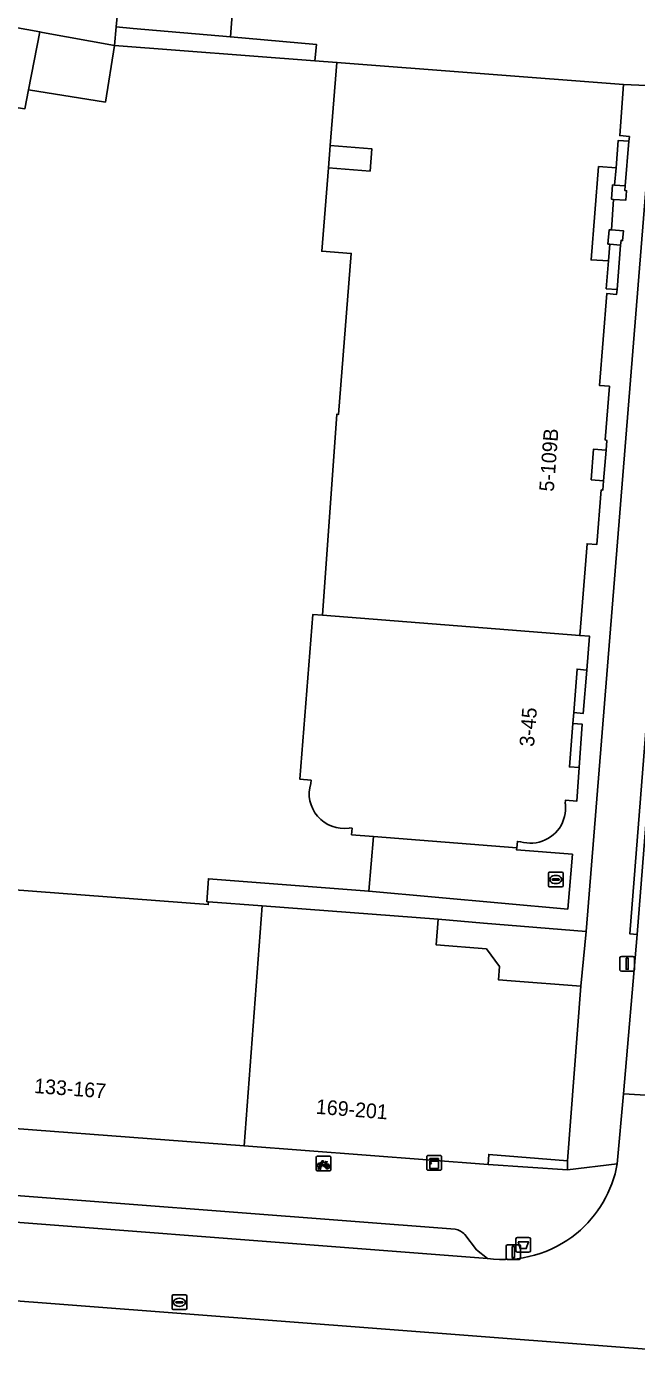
# Model space of a CAD drawing. Extents: x 160856 to 161310, y 384024 to 384878.
# Drawn here: x 161154.1 to 161195.7, y 384026.4 to 384117.4 of the extents above; entities that cross this region are included whole.
import ezdxf

# ---------------------------------------------------------------- set-up
doc = ezdxf.new("R2010")
doc.units = 0
for name, color, linetype in [('IMGEO_Afvalbak', 7, 'Continuous'), ('IMGEO_Erf', 7, 'Continuous'), ('IMGEO_Fietsenrek', 7, 'Continuous'), ('IMGEO_Hek', 7, 'Continuous'), ('IMGEO_Kast', 7, 'Continuous'), ('IMGEO_Lichtmast', 7, 'Continuous'), ('IMGEO_Muur', 7, 'Continuous'), ('IMGEO_Pand', 7, 'Continuous'), ('IMGEO_Pand_nummerreeks', 7, 'Continuous'), ('IMGEO_Pand_overbouw', 7, 'Continuous'), ('IMGEO_Parkeervlak_open', 7, 'Continuous'), ('IMGEO_Rijbaan_lokaal_open', 7, 'Continuous'), ('IMGEO_Rioolput', 7, 'Continuous'), ('IMGEO_Voetpad_open', 7, 'Continuous')]:
    doc.layers.add(name, color=color, linetype=linetype)

msp = doc.modelspace()

# ---------------------------------------------------------------- linework, layer by layer
at = {"layer": 'IMGEO_Afvalbak'}
for p, q in [((161187.444, 384033.826), (161187.444, 384034.626)), ((161187.444, 384034.626), (161187.444, 384033.826)), ((161187.544, 384034.726), (161188.334, 384034.726)), ((161188.334, 384034.726), (161187.544, 384034.726)), ((161188.434, 384034.626), (161188.434, 384033.826)), ((161188.434, 384033.826), (161188.434, 384034.626)), ((161188.334, 384033.726), (161187.544, 384033.726)), ((161187.544, 384033.726), (161188.334, 384033.726))]:
    msp.add_line(p, q, dxfattribs=at)
msp.add_lwpolyline([(161187.587, 384034.44), (161188.291, 384034.44), (161188.142, 384033.97), (161187.736, 384033.97), (161187.587, 384034.44)], dxfattribs=at)
for centre, start, end in [((161187.544, 384034.626), 90, 180), ((161187.544, 384034.626), 90, 180), ((161188.334, 384034.626), 0, 90), ((161188.334, 384034.626), 360, 90), ((161187.544, 384033.826), 180, 270), ((161187.544, 384033.826), 180, 270), ((161188.334, 384033.826), 270, 0), ((161188.334, 384033.826), 270, 0)]:
    msp.add_arc(centre, 0.1, start, end, dxfattribs=at)
at = {"layer": 'IMGEO_Erf'}
msp.add_lwpolyline([(161192.239, 384055.607), (161185.231, 384056.191), (161182.142, 384056.449), (161182.009, 384054.694), (161185.429, 384054.437), (161186.314, 384053.221), (161186.246, 384052.314), (161187.124, 384052.248), (161191.874, 384051.889)], close=True, dxfattribs=at)
at = {"layer": 'IMGEO_Fietsenrek'}
for p, q in [((161173.813, 384039.349), (161173.813, 384040.19)), ((161173.813, 384040.19), (161173.813, 384039.349)), ((161173.888, 384040.274), (161174.729, 384040.274)), ((161174.729, 384040.274), (161173.888, 384040.274)), ((161174.5, 384039.823), (161174.536, 384039.728)), ((161174.813, 384040.199), (161174.813, 384039.358)), ((161174.813, 384039.358), (161174.813, 384040.199)), ((161174.738, 384039.274), (161173.897, 384039.274)), ((161173.897, 384039.274), (161174.738, 384039.274)), ((161173.94, 384039.358), (161173.979, 384039.518)), ((161173.974, 384039.358), (161173.94, 384039.358)), ((161174.009, 384039.506), (161173.974, 384039.358)), ((161174.051, 384039.53), (161174.05, 384039.534)), ((161174.092, 384039.358), (161174.058, 384039.5)), ((161174.082, 384039.541), (161174.083, 384039.534)), ((161174.09, 384039.504), (161174.125, 384039.358)), ((161174.125, 384039.358), (161174.092, 384039.358))]:
    msp.add_line(p, q, dxfattribs=at)
for points in [[(161174.147, 384039.748), (161174.095, 384039.658), (161174.055, 384039.633), (161174.056, 384039.68), (161174.111, 384039.774)], [(161174.126, 384039.8), (161174.221, 384039.964), (161174.307, 384039.95), (161174.309, 384039.941), (161174.253, 384039.93), (161174.226, 384039.885), (161174.482, 384039.844)], [(161174.422, 384039.556), (161174.372, 384039.556), (161174.181, 384039.807), (161174.162, 384039.775)], [(161174.469, 384039.819), (161174.212, 384039.86), (161174.195, 384039.831), (161174.362, 384039.611), (161174.469, 384039.819)], [(161174.517, 384039.721), (161174.487, 384039.798), (161174.378, 384039.58), (161174.421, 384039.58)], [(161174.547, 384039.7), (161174.602, 384039.555), (161174.452, 384039.555)], [(161174.482, 384039.844), (161174.507, 384039.893), (161174.501, 384039.897), (161174.478, 384039.901), (161174.466, 384039.908), (161174.465, 384039.911), (161174.467, 384039.916), (161174.562, 384039.901), (161174.564, 384039.891), (161174.554, 384039.878), (161174.542, 384039.872), (161174.528, 384039.878), (161174.5, 384039.823)], [(161174.451, 384039.58), (161174.571, 384039.579), (161174.527, 384039.693)]]:
    msp.add_lwpolyline(points, dxfattribs=at)
for centre, radius, start, end in [((161173.891, 384040.196), 0.0779, 92.4484, 184.28452), ((161173.891, 384040.196), 0.0779, 92.4484, 184.28452), ((161174.053, 384039.659), 0.159, 62.67661, 242.13685), ((161174.053, 384039.659), 0.129, 63.31916, 238.90302), ((161174.053, 384039.659), 0.129, 283.60429, 43.43025), ((161174.053, 384039.659), 0.159, 283.5766, 46.60424), ((161174.58, 384039.575), 0.159, 113.3408, 178.32165), ((161174.58, 384039.575), 0.159, 187.0065, 105.77075), ((161174.58, 384039.575), 0.129, 188.67146, 104.58832), ((161174.735, 384040.196), 0.0779, 2.4484, 94.28452), ((161174.735, 384040.196), 0.0779, 2.4484, 94.28452), ((161173.891, 384039.352), 0.0779, 182.4484, 274.28452), ((161173.891, 384039.352), 0.0779, 182.4484, 274.28452), ((161174.033, 384039.53), 0.0499, 12.8025, 158.69338), ((161174.053, 384039.659), 0.159, 253.99666, 271.78671), ((161174.033, 384039.53), 0.0174, 12.8025, 163.45023), ((161174.053, 384039.659), 0.129, 253.41502, 269.02044), ((161174.58, 384039.575), 0.129, 113.92302, 177.95563), ((161174.735, 384039.352), 0.0779, 272.4484, 4.28452), ((161174.735, 384039.352), 0.0779, 272.4484, 4.28452)]:
    msp.add_arc(centre, radius, start, end, dxfattribs=at)
at = {"layer": 'IMGEO_Hek'}
msp.add_lwpolyline([(161177.723, 384062.101), (161177.403, 384058.363)], dxfattribs=at)
at = {"layer": 'IMGEO_Kast'}
for p, q in [((161181.362, 384039.397), (161181.362, 384040.238)), ((161181.362, 384040.238), (161181.362, 384039.397)), ((161181.437, 384040.322), (161182.278, 384040.322)), ((161182.278, 384040.322), (161181.437, 384040.322)), ((161182.362, 384040.247), (161182.362, 384039.406)), ((161182.362, 384039.406), (161182.362, 384040.247)), ((161182.287, 384039.322), (161181.446, 384039.322)), ((161181.446, 384039.322), (161182.287, 384039.322))]:
    msp.add_line(p, q, dxfattribs=at)
for points in [[(161181.557, 384040.112), (161182.157, 384040.112), (161182.157, 384040.027), (161181.557, 384040.027), (161181.557, 384040.112)], [(161181.557, 384039.937), (161182.157, 384039.937), (161182.157, 384039.448), (161181.557, 384039.448), (161181.557, 384039.937)]]:
    msp.add_lwpolyline(points, dxfattribs=at)
msp.add_circle((161181.641, 384039.786), 0.0377, dxfattribs=at)
for centre, start, end in [((161181.44, 384040.244), 92.4484, 184.28452), ((161181.44, 384040.244), 92.4484, 184.28452), ((161182.284, 384040.244), 2.4484, 94.28452), ((161182.284, 384040.244), 2.4484, 94.28452), ((161181.44, 384039.4), 182.4484, 274.28452), ((161181.44, 384039.4), 182.4484, 274.28452), ((161182.284, 384039.4), 272.4484, 4.28452), ((161182.284, 384039.4), 272.4484, 4.28452)]:
    msp.add_arc(centre, 0.0779, start, end, dxfattribs=at)
at = {"layer": 'IMGEO_Lichtmast'}
for p, q in [((161194.536, 384053.009), (161194.536, 384053.809)), ((161194.536, 384053.809), (161194.536, 384053.009)), ((161194.636, 384053.909), (161195.426, 384053.909)), ((161195.426, 384053.909), (161194.636, 384053.909)), ((161195.526, 384053.809), (161195.526, 384053.009)), ((161195.526, 384053.009), (161195.526, 384053.809)), ((161195.426, 384052.909), (161194.636, 384052.909)), ((161194.636, 384052.909), (161195.426, 384052.909)), ((161186.775, 384033.331), (161186.775, 384034.131)), ((161186.775, 384034.131), (161186.775, 384033.331)), ((161186.875, 384034.231), (161187.665, 384034.231)), ((161187.665, 384034.231), (161186.875, 384034.231)), ((161187.765, 384034.131), (161187.765, 384033.331)), ((161187.765, 384033.331), (161187.765, 384034.131)), ((161187.665, 384033.231), (161186.875, 384033.231)), ((161186.875, 384033.231), (161187.665, 384033.231))]:
    msp.add_line(p, q, dxfattribs=at)
for points in [[(161194.956, 384053.784), (161195.106, 384053.784), (161195.106, 384053.034), (161194.956, 384053.034), (161194.956, 384053.784)], [(161187.195, 384034.106), (161187.345, 384034.106), (161187.345, 384033.356), (161187.195, 384033.356), (161187.195, 384034.106)]]:
    msp.add_lwpolyline(points, dxfattribs=at)
for centre, start, end in [((161194.636, 384053.809), 90, 180), ((161194.636, 384053.809), 90, 180), ((161195.426, 384053.809), 0, 90), ((161195.426, 384053.809), 360, 90), ((161194.636, 384053.009), 180, 270), ((161194.636, 384053.009), 180, 270), ((161195.426, 384053.009), 270, 0), ((161195.426, 384053.009), 270, 0), ((161186.875, 384034.131), 90, 180), ((161186.875, 384034.131), 90, 180), ((161186.875, 384033.331), 180, 270), ((161186.875, 384033.331), 180, 270), ((161187.665, 384034.131), 0, 90), ((161187.665, 384034.131), 360, 90), ((161187.665, 384033.331), 270, 0), ((161187.665, 384033.331), 270, 0)]:
    msp.add_arc(centre, 0.1, start, end, dxfattribs=at)
at = {"layer": 'IMGEO_Muur'}
msp.add_lwpolyline([(161160.044, 384116.084), (161173.719, 384115.041), (161173.824, 384116.159), (161167.964, 384116.669), (161161.314, 384117.248), (161160.167, 384117.348)], close=True, dxfattribs=at)
msp.add_lwpolyline([(161173.719, 384115.041), (161175.223, 384114.926)], dxfattribs=at)
at = {"layer": 'IMGEO_Pand'}
for points in [[(161161.061, 384126.511), (161153.888, 384127.815), (161152.126, 384118.118), (161152.021, 384117.543), (161154.949, 384117.011), (161155.125, 384116.979), (161160.044, 384116.084), (161160.167, 384117.348), (161160.537, 384121.14), (161160.79, 384123.737)], [(161154.949, 384117.011), (161152.021, 384117.543), (161152.126, 384118.118), (161150.423, 384118.405), (161149.507, 384112.429), (161153.927, 384111.756), (161154.18, 384113.056)], [(161160.044, 384116.084), (161155.125, 384116.979), (161154.949, 384117.011), (161154.18, 384113.056), (161159.425, 384112.216)], [(161174.251, 384077.201), (161191.802, 384075.812), (161192.301, 384082.081), (161192.965, 384082.036), (161193.261, 384085.747), (161193.371, 384085.732), (161193.421, 384086.378), (161192.584, 384086.444), (161192.745, 384088.537), (161193.593, 384088.474), (161193.641, 384089.128), (161193.542, 384089.161), (161193.822, 384092.821), (161193.154, 384092.872), (161193.656, 384099.163), (161194.316, 384099.098), (161194.344, 384099.421), (161193.606, 384099.484), (161193.755, 384101.378), (161192.573, 384101.453), (161193.088, 384107.817), (161194.274, 384107.73), (161194.421, 384109.605), (161195.157, 384109.544), (161195.19, 384109.866), (161194.533, 384109.932), (161194.793, 384113.414), (161175.223, 384114.926), (161174.768, 384109.264), (161177.609, 384109.036), (161177.486, 384107.508), (161174.645, 384107.736), (161174.188, 384102.037), (161176.206, 384101.892), (161175.339, 384090.908), (161175.219, 384090.918)], [(161194.908, 384106.497), (161194.178, 384106.555), (161194.041, 384106.566), (161193.965, 384105.59), (161194.098, 384105.582), (161194.941, 384105.515), (161194.992, 384106.164), (161194.883, 384106.175)], [(161193.954, 384103.491), (161193.806, 384103.503), (161193.725, 384102.525), (161193.848, 384102.515), (161194.582, 384102.454), (161194.617, 384102.773), (161194.724, 384102.767), (161194.79, 384103.425)], [(161146.612, 384042.661), (161168.895, 384040.977), (161170.133, 384057.357), (161166.463, 384057.634), (161166.449, 384057.454), (161147.836, 384058.861)], [(161170.133, 384057.357), (161168.895, 384040.977), (161185.542, 384039.719), (161185.593, 384040.394), (161190.967, 384039.967), (161191.874, 384051.889), (161187.124, 384052.248), (161186.246, 384052.314), (161186.314, 384053.221), (161185.429, 384054.437), (161182.009, 384054.694), (161182.142, 384056.449)]]:
    msp.add_lwpolyline(points, close=True, dxfattribs=at)
msp.add_lwpolyline([(161176.059, 384062.676), (161176.265, 384062.66), (161176.23, 384062.22), (161177.723, 384062.101), (161187.514, 384061.32), (161187.543, 384061.756), (161187.757, 384061.741), (161187.965, 384061.689), (161188.177, 384061.657), (161188.391, 384061.643), (161188.605, 384061.649), (161188.818, 384061.673), (161189.028, 384061.717), (161189.233, 384061.779), (161189.432, 384061.859), (161189.623, 384061.957), (161189.804, 384062.071), (161189.975, 384062.201), (161190.133, 384062.346), (161190.277, 384062.504), (161190.407, 384062.675), (161190.521, 384062.856), (161190.619, 384063.047), (161190.699, 384063.246), (161190.761, 384063.451), (161190.804, 384063.661), (161190.828, 384063.874), (161190.834, 384064.089), (161190.82, 384064.303), (161190.813, 384064.358), (161190.817, 384064.569), (161191.59, 384064.498), (161191.765, 384066.798), (161191.097, 384066.849), (161191.328, 384069.806), (161191.387, 384070.559), (161191.618, 384073.524), (161192.292, 384073.457), (161192.47, 384075.76), (161191.802, 384075.812), (161174.251, 384077.201), (161173.593, 384077.252), (161172.706, 384065.999), (161173.463, 384065.933), (161173.442, 384065.717)], dxfattribs=at)
msp.add_arc((161175.704, 384065.017), 2.368, 162.81005, 278.61869, dxfattribs=at)
at = {"layer": 'IMGEO_Pand_overbouw'}
for points in [[(161174.645, 384107.736), (161177.486, 384107.508), (161177.609, 384109.036), (161174.768, 384109.264)], [(161194.098, 384105.582), (161193.965, 384105.59), (161194.041, 384106.566), (161194.178, 384106.555), (161194.908, 384106.497), (161195.157, 384109.544), (161194.421, 384109.605), (161194.274, 384107.73), (161193.088, 384107.817), (161192.573, 384101.453), (161193.755, 384101.378), (161193.606, 384099.484), (161194.344, 384099.421), (161194.582, 384102.454), (161193.848, 384102.515), (161193.725, 384102.525), (161193.806, 384103.503), (161193.954, 384103.491)], [(161193.421, 384086.378), (161193.593, 384088.474), (161192.745, 384088.537), (161192.584, 384086.444)]]:
    msp.add_lwpolyline(points, close=True, dxfattribs=at)
at = {"layer": 'IMGEO_Parkeervlak_open'}
for points in [[(161175.219, 384090.918), (161175.339, 384090.908), (161176.206, 384101.892), (161174.188, 384102.037), (161174.645, 384107.736), (161174.768, 384109.264), (161175.223, 384114.926), (161173.719, 384115.041), (161160.044, 384116.084), (161159.425, 384112.216), (161154.18, 384113.056), (161153.927, 384111.756)], [(161173.442, 384065.717), (161173.463, 384065.933), (161172.706, 384065.999), (161173.593, 384077.252), (161174.251, 384077.201), (161175.219, 384090.918)], [(161147.836, 384058.861), (161166.449, 384057.454), (161166.463, 384057.634), (161166.352, 384057.642), (161166.458, 384059.207), (161177.403, 384058.363), (161177.723, 384062.101), (161176.23, 384062.22), (161176.265, 384062.66), (161176.059, 384062.676)], [(161183.288, 384035.291), (161145.301, 384038.212)], [(161142.332, 384036.619), (161185.505, 384033.288), (161184.754, 384033.895), (161183.945, 384034.93)]]:
    msp.add_lwpolyline(points, dxfattribs=at)
for centre, radius, start, end in [((161175.704, 384065.017), 2.368, 162.81005, 278.61869), ((161183.134, 384034.232), 1.07, 40.70726, 81.71803)]:
    msp.add_arc(centre, radius, start, end, dxfattribs=at)
at = {"layer": 'IMGEO_Rijbaan_lokaal_open'}
for points in [[(161175.223, 384114.926), (161194.793, 384113.414), (161196.883, 384113.324), (161197.483, 384121.051), (161196.213, 384121.151), (161194.922, 384121.291), (161180.71, 384122.407), (161181.495, 384131.634), (161181.225, 384131.656), (161181.541, 384135.542), (161178.864, 384135.76), (161178.188, 384128.378), (161173.394, 384128.803), (161173.292, 384127.478), (161170.205, 384127.779), (161170.36, 384129.072), (161168.892, 384129.202), (161167.964, 384116.669), (161173.824, 384116.159), (161173.719, 384115.041)], [(161161.061, 384126.511), (161160.79, 384123.737), (161160.537, 384121.14), (161160.167, 384117.348), (161161.314, 384117.248), (161167.964, 384116.669), (161168.892, 384129.202), (161169.161, 384132.561), (161161.646, 384133.216)], [(161190.978, 384057.144), (161191.301, 384060.88), (161187.487, 384061.176), (161187.514, 384061.32), (161177.723, 384062.101), (161177.403, 384058.363)]]:
    msp.add_lwpolyline(points, close=True, dxfattribs=at)
for points in [[(161195.708, 384055.413), (161194.773, 384044.534), (161200.461, 384044.187)], [(161200.198, 384040.793), (161200.461, 384044.187), (161194.773, 384044.534), (161194.362, 384039.758)], [(161185.505, 384033.288), (161142.332, 384036.619), (161137.944, 384036.915), (161117.214, 384038.568), (161116.803, 384033.209), (161205.532, 384026.412)]]:
    msp.add_lwpolyline(points, dxfattribs=at)
for centre, radius, start, end in [((161186.546, 384041.153), 7.939, 309.27338, 349.87989), ((161186.554, 384041.153), 7.934, 262.40473, 309.23395)]:
    msp.add_arc(centre, radius, start, end, dxfattribs=at)
at = {"layer": 'IMGEO_Rioolput'}
for p, q in [((161189.657, 384058.734), (161189.657, 384059.586)), ((161189.732, 384059.66), (161190.584, 384059.66)), ((161189.916, 384059.154), (161189.916, 384059.166)), ((161190.354, 384059.117), (161189.956, 384059.117)), ((161189.959, 384059.203), (161190.357, 384059.203)), ((161190.168, 384058.88), (161190.143, 384058.88)), ((161190.145, 384059.44), (161190.17, 384059.44)), ((161190.4, 384059.166), (161190.4, 384059.154)), ((161190.658, 384059.586), (161190.658, 384058.734)), ((161190.584, 384058.66), (161189.732, 384058.66)), ((161163.976, 384029.878), (161163.976, 384030.73)), ((161164.051, 384030.804), (161164.903, 384030.804)), ((161164.977, 384030.73), (161164.977, 384029.878)), ((161164.903, 384029.804), (161164.051, 384029.804)), ((161164.235, 384030.298), (161164.235, 384030.31)), ((161164.673, 384030.261), (161164.275, 384030.261)), ((161164.278, 384030.347), (161164.676, 384030.347)), ((161164.487, 384030.024), (161164.462, 384030.024)), ((161164.464, 384030.584), (161164.489, 384030.584)), ((161164.719, 384030.31), (161164.719, 384030.298))]:
    msp.add_line(p, q, dxfattribs=at)
for points in [[(161189.657, 384058.734), (161189.657, 384059.586)], [(161189.732, 384059.66), (161190.584, 384059.66)], [(161190.658, 384059.586), (161190.658, 384058.734)], [(161190.584, 384058.66), (161189.732, 384058.66)], [(161163.976, 384029.878), (161163.976, 384030.73)], [(161164.051, 384030.804), (161164.903, 384030.804)], [(161164.977, 384030.73), (161164.977, 384029.878)], [(161164.903, 384029.804), (161164.051, 384029.804)]]:
    msp.add_lwpolyline(points, dxfattribs=at)
for centre, radius, start, end in [((161189.734, 384059.584), 0.0765, 91.55205, 178.44795), ((161189.734, 384059.584), 0.0765, 91.55205, 178.44795), ((161189.956, 384059.163), 0.0403, 85.87752, 175.75265), ((161189.953, 384059.153), 0.0366, 178.93798, 274.71019), ((161190.357, 384059.16), 0.043, 264.86636, 352.45326), ((161190.361, 384059.165), 0.0386, 1.73085, 96.63898), ((161190.582, 384059.584), 0.0765, 1.55205, 88.44795), ((161190.582, 384059.584), 0.0765, 1.55205, 88.44795), ((161189.734, 384058.736), 0.0765, 181.55205, 268.44795), ((161189.734, 384058.736), 0.0765, 181.55205, 268.44795), ((161190.582, 384058.736), 0.0765, 271.55205, 358.44795), ((161190.582, 384058.736), 0.0765, 271.55205, 358.44795), ((161164.053, 384030.728), 0.0765, 91.55205, 178.44795), ((161164.053, 384030.728), 0.0765, 91.55205, 178.44795), ((161164.901, 384030.728), 0.0765, 1.55205, 88.44795), ((161164.901, 384030.728), 0.0765, 1.55205, 88.44795), ((161164.053, 384029.88), 0.0765, 181.55205, 268.44795), ((161164.053, 384029.88), 0.0765, 181.55205, 268.44795), ((161164.275, 384030.307), 0.0403, 85.87752, 175.75265), ((161164.272, 384030.297), 0.0366, 178.93798, 274.71019), ((161164.676, 384030.304), 0.043, 264.86636, 352.45326), ((161164.68, 384030.309), 0.0386, 1.73085, 96.63898), ((161164.901, 384029.88), 0.0765, 271.55205, 358.44795), ((161164.901, 384029.88), 0.0765, 271.55205, 358.44795)]:
    msp.add_arc(centre, radius, start, end, dxfattribs=at)
for centre, major_axis, ratio, start_param, end_param in [((161190.144, 384059.16), (-0.387, 0.002), 0.722429, 4.712389, 7.853982), ((161190.169, 384059.16), (-0.39, 0.002), 0.717154, 1.570796, 4.712389), ((161164.463, 384030.304), (-0.387, 0.002), 0.722429, 4.712389, 7.853982), ((161164.488, 384030.304), (-0.39, 0.002), 0.717154, 1.570796, 4.712389)]:
    msp.add_ellipse(centre, major_axis=major_axis, ratio=ratio, start_param=start_param, end_param=end_param, dxfattribs=at)
at = {"layer": 'IMGEO_Voetpad_open'}
for points in [[(161196.883, 384113.324), (161194.793, 384113.414), (161194.533, 384109.932), (161195.19, 384109.866), (161195.157, 384109.544), (161194.908, 384106.497), (161194.883, 384106.175), (161194.992, 384106.164), (161194.941, 384105.515), (161194.098, 384105.582), (161193.954, 384103.491), (161194.79, 384103.425), (161194.724, 384102.767), (161194.617, 384102.773), (161194.582, 384102.454), (161194.344, 384099.421), (161194.316, 384099.098), (161193.656, 384099.163), (161193.154, 384092.872), (161193.822, 384092.821), (161193.542, 384089.161), (161193.641, 384089.128), (161193.593, 384088.474), (161192.745, 384088.537), (161192.584, 384086.444), (161193.421, 384086.378), (161193.371, 384085.732), (161193.261, 384085.747), (161192.965, 384082.036), (161192.301, 384082.081), (161191.802, 384075.812), (161192.47, 384075.76), (161192.292, 384073.457), (161192.035, 384070.498), (161191.387, 384070.559), (161191.328, 384069.806), (161191.965, 384069.761), (161191.765, 384066.798), (161191.59, 384064.498), (161190.817, 384064.569), (161190.813, 384064.358), (161190.82, 384064.303), (161190.834, 384064.089), (161190.828, 384063.874), (161190.804, 384063.661), (161190.761, 384063.451), (161190.699, 384063.246), (161190.619, 384063.047), (161190.521, 384062.856), (161190.407, 384062.675), (161190.277, 384062.504), (161190.133, 384062.346), (161189.975, 384062.201), (161189.804, 384062.071), (161189.623, 384061.957), (161189.432, 384061.859), (161189.233, 384061.779), (161189.028, 384061.717), (161188.818, 384061.673), (161188.605, 384061.649), (161188.391, 384061.643), (161188.177, 384061.657), (161187.965, 384061.689), (161187.757, 384061.741), (161187.543, 384061.756), (161187.514, 384061.32), (161187.487, 384061.176), (161191.301, 384060.88), (161190.978, 384057.144), (161177.403, 384058.363), (161166.458, 384059.207), (161166.352, 384057.642), (161166.463, 384057.634), (161170.133, 384057.357), (161182.142, 384056.449), (161185.231, 384056.191), (161192.239, 384055.607)], [(161174.645, 384107.736), (161177.486, 384107.508), (161177.609, 384109.036), (161174.768, 384109.264)], [(161195.157, 384109.544), (161194.421, 384109.605), (161194.274, 384107.73), (161194.178, 384106.555), (161194.908, 384106.497)], [(161194.098, 384105.582), (161193.965, 384105.59), (161194.041, 384106.566), (161194.178, 384106.555), (161194.274, 384107.73), (161193.088, 384107.817), (161192.573, 384101.453), (161193.755, 384101.378), (161193.848, 384102.515), (161193.725, 384102.525), (161193.806, 384103.503), (161193.954, 384103.491)], [(161194.582, 384102.454), (161193.848, 384102.515), (161193.755, 384101.378), (161193.606, 384099.484), (161194.344, 384099.421)], [(161192.035, 384070.498), (161192.292, 384073.457), (161191.618, 384073.524), (161191.387, 384070.559)], [(161191.965, 384069.761), (161191.328, 384069.806), (161191.097, 384066.849), (161191.765, 384066.798)], [(161195.708, 384055.413), (161196.797, 384069.266), (161196.299, 384069.307), (161195.21, 384055.454)], [(161190.965, 384039.356), (161190.967, 384039.967), (161185.593, 384040.394), (161185.542, 384039.719)]]:
    msp.add_lwpolyline(points, close=True, dxfattribs=at)
for points in [[(161196.883, 384113.324), (161192.239, 384055.607), (161191.874, 384051.889), (161190.967, 384039.967), (161190.965, 384039.356), (161194.362, 384039.758), (161194.773, 384044.534), (161195.708, 384055.413), (161195.21, 384055.454), (161196.299, 384069.307)], [(161194.362, 384039.758), (161190.965, 384039.356), (161185.542, 384039.719), (161168.895, 384040.977), (161146.612, 384042.661), (161131.212, 384043.825), (161120.605, 384044.661), (161120.258, 384040.124), (161135.655, 384038.929)], [(161145.301, 384038.212), (161183.288, 384035.291)], [(161183.945, 384034.93), (161184.754, 384033.895), (161185.505, 384033.288)]]:
    msp.add_lwpolyline(points, dxfattribs=at)
for centre, radius, start, end in [((161186.546, 384041.153), 7.939, 309.27338, 349.87989), ((161183.134, 384034.232), 1.07, 40.70726, 81.71803), ((161186.554, 384041.153), 7.934, 262.40473, 309.23395)]:
    msp.add_arc(centre, radius, start, end, dxfattribs=at)

# ---------------------------------------------------------------- texts
at = {"layer": 'IMGEO_Pand_nummerreeks'}
for s, rotation, p in [('5-109B', 85.63163, (161190.023, 384085.609)), ('3-45', 85.53697, (161188.674, 384068.195)), ('133-167', 355.64166, (161154.539, 384044.594)), ('169-201', 355.44422, (161173.762, 384043.176))]:
    msp.add_text(s, height=1, rotation=rotation, dxfattribs=at).set_placement(p)

doc.saveas('drawing.dxf')
